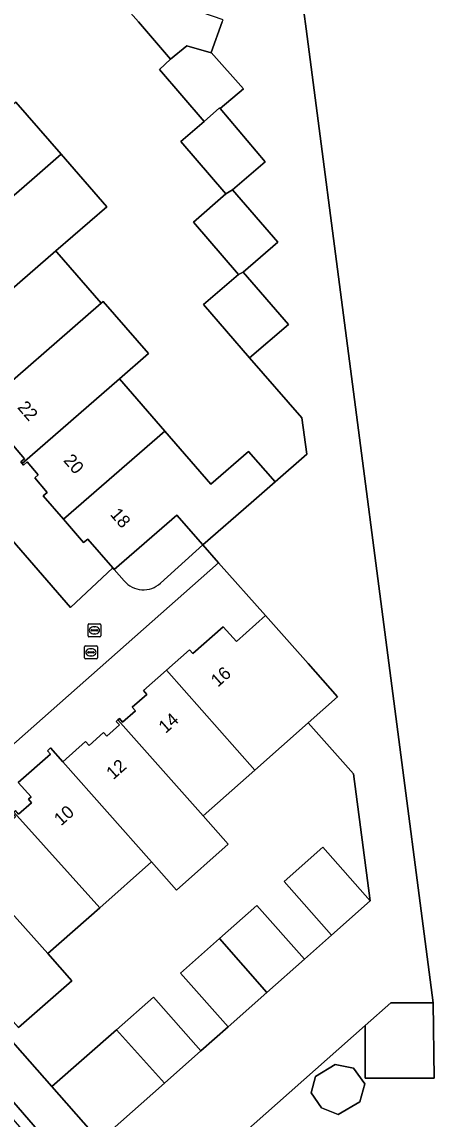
# Model space of a CAD drawing. Extents: x 157320 to 158835, y 386650 to 388491.
# Drawn here: x 157753.1 to 157785.2, y 387914.5 to 388000 of the extents above; entities that cross this region are included whole.
import ezdxf

# ---------------------------------------------------------------- set-up
doc = ezdxf.new("R2010")
doc.units = 0
for name, color, linetype in [('IMGEO_Erf', 7, 'Continuous'), ('IMGEO_Hek', 7, 'Continuous'), ('IMGEO_Kolk', 7, 'Continuous'), ('IMGEO_Muur', 7, 'Continuous'), ('IMGEO_Pand', 7, 'Continuous'), ('IMGEO_Pand_nummerreeks', 7, 'Continuous'), ('IMGEO_Rijbaan_lokaal_open', 7, 'Continuous'), ('IMGEO_Rioolput', 7, 'Continuous'), ('IMGEO_Voetpad_open', 7, 'Continuous')]:
    doc.layers.add(name, color=color, linetype=linetype)

msp = doc.modelspace()

# ---------------------------------------------------------------- linework, layer by layer
at = {"layer": 'IMGEO_Erf'}
for points in [[(157774.71, 388003.535), (157775.241, 387999.465), (157785.141, 387923.554), (157785.22, 387917.69), (157779.859, 387917.69), (157779.859, 387921.796), (157765.27, 387908.887), (157758.341, 387909.006), (157748.065, 387920.822), (157744.463, 387924.81), (157738.505, 387931.409), (157717.988, 387913.247)], [(157752.624, 387993.752), (157756.156, 387989.68), (157759.702, 387985.591), (157755.724, 387982.145), (157755.811, 387982.045), (157759.257, 387978.072), (157759.421, 387978.214), (157762.951, 387974.144), (157760.684, 387972.178), (157764.227, 387968.092), (157767.804, 387963.968), (157770.757, 387966.529), (157772.82, 387964.15), (157775.302, 387966.302), (157774.898, 387969.131), (157770.84, 387973.81), (157767.256, 387977.972), (157769.973, 387980.312), (157766.454, 387984.398), (157768.997, 387986.588), (157765.479, 387990.675), (157767.295, 387992.238), (157763.809, 387996.287), (157764.669, 387997.094), (157762.167, 388000)], [(157745.758, 387967.175), (157756.882, 387954.369), (157760.174, 387957.443), (157758.218, 387959.701), (157757.901, 387959.426), (157756.324, 387961.246), (157754.751, 387963.062), (157755.068, 387963.337), (157754.086, 387964.47), (157754.366, 387964.713), (157753.502, 387965.711), (157753.222, 387965.468), (157753.112, 387965.594), (157753.012, 387965.71), (157753.292, 387965.953), (157752.421, 387966.958)], [(157763.883, 387956.254), (157767.19, 387959.25), (157765.177, 387961.57), (157760.28, 387957.32), (157761.064, 387956.447)], [(157752.832, 387938.266), (157753.836, 387939.153), (157753.59, 387939.43), (157753.8, 387939.616), (157752.807, 387940.74), (157755.303, 387942.945), (157755.072, 387943.208), (157755.32, 387943.427), (157756.273, 387942.35), (157758.054, 387943.925), (157758.325, 387943.617), (157759.456, 387944.617), (157759.702, 387944.34), (157760.691, 387945.214), (157760.445, 387945.491), (157760.578, 387945.608), (157760.685, 387945.703), (157760.931, 387945.426), (157761.935, 387946.314), (157761.689, 387946.591), (157762.828, 387947.597), (157762.557, 387947.905), (157764.35, 387949.49), (157766.145, 387951.078), (157766.416, 387950.77), (157768.78, 387952.86), (157769.819, 387951.702), (157772.09, 387953.74), (157768.419, 387957.84), (157741.631, 387934.174)], [(157749.293, 387923.987), (157755.427, 387917.028), (157760.454, 387921.459), (157763.335, 387923.998), (157767.041, 387919.813), (157769.164, 387921.693), (157765.458, 387925.878), (157768.487, 387928.56), (157771.407, 387931.146), (157775.113, 387926.961), (157777.236, 387928.84), (157773.53, 387933.026), (157776.542, 387935.689), (157780.24, 387931.5), (157778.949, 387941.398), (157775.416, 387945.385), (157771.246, 387941.69), (157767.219, 387938.121), (157769.177, 387935.912), (157765.142, 387932.337), (157763.185, 387934.546), (157759.15, 387930.971), (157755.116, 387927.396), (157756.979, 387925.276), (157752.829, 387921.629)]]:
    msp.add_lwpolyline(points, dxfattribs=at)
msp.add_lwpolyline([(157777.502, 387918.742), (157778.929, 387918.459), (157779.826, 387917.238), (157779.435, 387915.836), (157777.738, 387914.859), (157776.455, 387915.368), (157775.63, 387916.541), (157775.984, 387917.824)], close=True, dxfattribs=at)
msp.add_arc((157762.565, 387957.691), 1.95, 219.65627, 312.51056, dxfattribs=at)
at = {"layer": 'IMGEO_Hek'}
for points in [[(157775.241, 387999.465), (157774.71, 388003.535)], [(157770.84, 387973.81), (157774.898, 387969.131), (157775.302, 387966.302), (157772.82, 387964.15)], [(157775.416, 387945.385), (157778.949, 387941.398), (157780.24, 387931.5)], [(157775.113, 387926.961), (157777.236, 387928.84)], [(157779.859, 387921.796), (157765.27, 387908.887), (157757.225, 387909.025), (157747.36, 387920.2)], [(157767.041, 387919.813), (157769.164, 387921.693)]]:
    msp.add_lwpolyline(points, dxfattribs=at)
at = {"layer": 'IMGEO_Kolk'}
for p, q in [((157758.24, 387952.162), (157758.24, 387953.014)), ((157758.315, 387953.088), (157759.167, 387953.088)), ((157758.728, 387952.868), (157758.753, 387952.868)), ((157759.241, 387953.014), (157759.241, 387952.162)), ((157759.167, 387952.088), (157758.315, 387952.088)), ((157758.499, 387952.582), (157758.499, 387952.594)), ((157758.937, 387952.545), (157758.539, 387952.545)), ((157758.542, 387952.631), (157758.94, 387952.631)), ((157758.751, 387952.308), (157758.726, 387952.308)), ((157758.983, 387952.594), (157758.983, 387952.582))]:
    msp.add_line(p, q, dxfattribs=at)
for points in [[(157758.24, 387952.162), (157758.24, 387953.014)], [(157758.315, 387953.088), (157759.167, 387953.088)], [(157759.241, 387953.014), (157759.241, 387952.162)], [(157759.167, 387952.088), (157758.315, 387952.088)]]:
    msp.add_lwpolyline(points, dxfattribs=at)
for centre, radius, start, end in [((157758.317, 387953.012), 0.0765, 91.55205, 178.44795), ((157758.317, 387953.012), 0.0765, 91.55205, 178.44795), ((157759.165, 387953.012), 0.0765, 1.55205, 88.44795), ((157759.165, 387953.012), 0.0765, 1.55205, 88.44795), ((157758.317, 387952.164), 0.0765, 181.55205, 268.44795), ((157758.317, 387952.164), 0.0765, 181.55205, 268.44795), ((157758.539, 387952.591), 0.0403, 85.87752, 175.75265), ((157758.536, 387952.581), 0.0366, 178.93798, 274.71019), ((157758.94, 387952.588), 0.043, 264.86636, 352.45326), ((157758.944, 387952.593), 0.0386, 1.73085, 96.63898), ((157759.165, 387952.164), 0.0765, 271.55205, 358.44795), ((157759.165, 387952.164), 0.0765, 271.55205, 358.44795)]:
    msp.add_arc(centre, radius, start, end, dxfattribs=at)
for centre, major_axis, ratio, start_param, end_param in [((157758.727, 387952.588), (-0.387, 0.002), 0.722429, 4.712389, 7.853982), ((157758.752, 387952.588), (-0.39, 0.002), 0.717154, 1.570796, 4.712389)]:
    msp.add_ellipse(centre, major_axis=major_axis, ratio=ratio, start_param=start_param, end_param=end_param, dxfattribs=at)
at = {"layer": 'IMGEO_Muur'}
msp.add_lwpolyline([(157775.241, 387999.465), (157785.141, 387923.554)], dxfattribs=at)
at = {"layer": 'IMGEO_Pand'}
for points in [[(157761.174, 388001.154), (157762.167, 388000), (157764.669, 387997.094), (157765.951, 387998.136), (157767.832, 387997.572), (157767.85, 387997.62), (157768.712, 388000), (157768.77, 388000.16), (157764.303, 388001.722), (157764.284, 388001.668), (157762.459, 388002.266)], [(157767.85, 387997.62), (157767.832, 387997.572), (157765.951, 387998.136), (157764.669, 387997.094), (157763.809, 387996.287), (157767.295, 387992.238), (157768.501, 387993.29), (157768.543, 387993.242), (157770.36, 387994.78)], [(157742.726, 387985.202), (157742.855, 387985.053), (157743.135, 387985.296), (157744, 387984.299), (157743.72, 387984.056), (157744.704, 387982.924), (157744.395, 387982.656), (157745.96, 387980.852), (157753.857, 387987.695), (157756.156, 387989.68), (157752.624, 387993.752), (157750.328, 387991.765)], [(157768.997, 387986.588), (157769.517, 387986.901), (157772.05, 387989.1), (157768.543, 387993.242), (157768.501, 387993.29), (157767.295, 387992.238), (157765.479, 387990.675)], [(157755.724, 387982.145), (157759.702, 387985.591), (157756.156, 387989.68), (157753.857, 387987.695), (157745.96, 387980.852), (157747.541, 387979.03), (157747.85, 387979.298), (157748.839, 387978.158), (157749.119, 387978.401), (157750.01, 387977.373), (157750.098, 387977.272)], [(157770.338, 387980.489), (157773.05, 387982.83), (157769.517, 387986.901), (157768.997, 387986.588), (157766.454, 387984.398), (157769.973, 387980.312)], [(157755.811, 387982.045), (157755.724, 387982.145), (157750.098, 387977.272), (157746.04, 387973.757), (157746.15, 387973.631), (157746.43, 387973.874), (157747.288, 387972.883), (157747.008, 387972.64), (157747.996, 387971.499), (157747.687, 387971.231), (157749.28, 387969.392), (157759.257, 387978.072)], [(157770.338, 387980.489), (157769.973, 387980.312), (157767.256, 387977.972), (157770.84, 387973.81), (157773.86, 387976.41)], [(157753.112, 387965.594), (157760.684, 387972.178), (157762.951, 387974.144), (157759.421, 387978.214), (157759.257, 387978.072), (157749.28, 387969.392), (157750.837, 387967.596), (157751.146, 387967.864), (157752.141, 387966.715), (157752.421, 387966.958), (157753.292, 387965.953), (157753.012, 387965.71)], [(157753.112, 387965.594), (157753.222, 387965.468), (157753.502, 387965.711), (157754.366, 387964.713), (157754.086, 387964.47), (157755.068, 387963.337), (157754.751, 387963.062), (157756.324, 387961.246), (157764.227, 387968.092), (157760.684, 387972.178)], [(157764.227, 387968.092), (157756.324, 387961.246), (157757.901, 387959.426), (157758.218, 387959.701), (157760.174, 387957.443), (157760.28, 387957.32), (157765.177, 387961.57), (157767.19, 387959.25), (157770.962, 387962.533), (157772.82, 387964.15), (157770.757, 387966.529), (157767.804, 387963.968)], [(157764.35, 387949.49), (157771.246, 387941.69), (157775.416, 387945.385), (157777.69, 387947.4), (157775.4, 387949.992), (157772.09, 387953.74), (157769.819, 387951.702), (157768.78, 387952.86), (157766.416, 387950.77), (157766.145, 387951.078)], [(157771.246, 387941.69), (157764.35, 387949.49), (157762.557, 387947.905), (157762.828, 387947.597), (157761.689, 387946.591), (157761.935, 387946.314), (157760.931, 387945.426), (157760.685, 387945.703), (157760.578, 387945.608), (157767.219, 387938.121)], [(157763.185, 387934.546), (157765.142, 387932.337), (157769.177, 387935.912), (157767.219, 387938.121), (157760.578, 387945.608), (157760.445, 387945.491), (157760.691, 387945.214), (157759.702, 387944.34), (157759.456, 387944.617), (157758.325, 387943.617), (157758.054, 387943.925), (157756.273, 387942.35)], [(157763.185, 387934.546), (157756.273, 387942.35), (157755.32, 387943.427), (157755.072, 387943.208), (157755.303, 387942.945), (157752.807, 387940.74), (157753.8, 387939.616), (157753.59, 387939.43), (157753.836, 387939.153), (157752.832, 387938.266), (157752.586, 387938.543), (157752.456, 387938.428), (157759.15, 387930.971)], [(157759.15, 387930.971), (157752.456, 387938.428), (157752.347, 387938.331), (157752.593, 387938.054), (157751.604, 387937.18), (157751.358, 387937.457), (157750.226, 387936.456), (157749.955, 387936.764), (157748.138, 387935.158), (157755.116, 387927.396)], [(157746.359, 387933.585), (157746.63, 387933.277), (157744.27, 387931.19), (157747.605, 387927.464), (157750.09, 387924.689), (157750.962, 387923.715), (157752.829, 387921.629), (157756.979, 387925.276), (157755.116, 387927.396), (157748.138, 387935.158)], [(157777.236, 387928.84), (157780.24, 387931.5), (157776.542, 387935.689), (157773.53, 387933.026)], [(157768.487, 387928.56), (157772.193, 387924.375), (157775.113, 387926.961), (157771.407, 387931.146)], [(157768.487, 387928.56), (157765.458, 387925.878), (157769.164, 387921.693), (157772.193, 387924.375)], [(157764.197, 387917.295), (157767.041, 387919.813), (157763.335, 387923.998), (157760.454, 387921.459)], [(157785.141, 387923.554), (157781.846, 387923.554), (157779.859, 387921.796), (157779.859, 387917.69), (157785.22, 387917.69)], [(157764.197, 387917.295), (157760.454, 387921.459), (157755.427, 387917.028), (157758.47, 387913.59), (157759.89, 387913.48)], [(157775.984, 387917.824), (157775.63, 387916.541), (157776.455, 387915.368), (157777.738, 387914.859), (157779.435, 387915.836), (157779.826, 387917.238), (157778.929, 387918.459), (157777.502, 387918.742)]]:
    msp.add_lwpolyline(points, close=True, dxfattribs=at)
at = {"layer": 'IMGEO_Rijbaan_lokaal_open'}
for points in [[(157765.27, 387908.887), (157779.859, 387921.796), (157781.846, 387923.554), (157785.141, 387923.554), (157775.241, 387999.465), (157774.71, 388003.535)], [(157768.712, 388000), (157767.85, 387997.62), (157770.36, 387994.78), (157768.543, 387993.242), (157772.05, 387989.1), (157769.517, 387986.901), (157773.05, 387982.83), (157770.338, 387980.489), (157773.86, 387976.41), (157770.84, 387973.81), (157774.898, 387969.131), (157775.302, 387966.302), (157772.82, 387964.15), (157770.962, 387962.533), (157767.19, 387959.25), (157768.419, 387957.84), (157772.09, 387953.74), (157775.4, 387949.992), (157777.69, 387947.4), (157775.416, 387945.385), (157778.949, 387941.398), (157780.24, 387931.5), (157777.236, 387928.84), (157775.113, 387926.961), (157772.193, 387924.375), (157769.164, 387921.693), (157767.041, 387919.813), (157764.197, 387917.295), (157759.89, 387913.48)], [(157758.47, 387913.59), (157755.427, 387917.028), (157749.293, 387923.987), (157750.09, 387924.689), (157747.605, 387927.464), (157744.27, 387931.19), (157741.631, 387934.174), (157741.216, 387933.807), (157740.864, 387933.496), (157738.505, 387931.409), (157744.463, 387924.81), (157748.065, 387920.822), (157758.341, 387909.006)]]:
    msp.add_lwpolyline(points, dxfattribs=at)
at = {"layer": 'IMGEO_Rioolput'}
for p, q in [((157757.968, 387950.443), (157757.968, 387951.295)), ((157758.043, 387951.369), (157758.895, 387951.369)), ((157758.456, 387951.149), (157758.481, 387951.149)), ((157758.969, 387951.295), (157758.969, 387950.443)), ((157758.895, 387950.369), (157758.043, 387950.369)), ((157758.227, 387950.863), (157758.227, 387950.875)), ((157758.665, 387950.826), (157758.267, 387950.826)), ((157758.27, 387950.912), (157758.668, 387950.912)), ((157758.479, 387950.589), (157758.454, 387950.589)), ((157758.711, 387950.875), (157758.711, 387950.863))]:
    msp.add_line(p, q, dxfattribs=at)
for points in [[(157757.968, 387950.443), (157757.968, 387951.295)], [(157758.043, 387951.369), (157758.895, 387951.369)], [(157758.969, 387951.295), (157758.969, 387950.443)], [(157758.895, 387950.369), (157758.043, 387950.369)]]:
    msp.add_lwpolyline(points, dxfattribs=at)
for centre, radius, start, end in [((157758.045, 387951.293), 0.0765, 91.55205, 178.44795), ((157758.045, 387951.293), 0.0765, 91.55205, 178.44795), ((157758.893, 387951.293), 0.0765, 1.55205, 88.44795), ((157758.893, 387951.293), 0.0765, 1.55205, 88.44795), ((157758.045, 387950.445), 0.0765, 181.55205, 268.44795), ((157758.045, 387950.445), 0.0765, 181.55205, 268.44795), ((157758.267, 387950.872), 0.0403, 85.87752, 175.75265), ((157758.264, 387950.862), 0.0366, 178.93798, 274.71019), ((157758.668, 387950.869), 0.043, 264.86636, 352.45326), ((157758.672, 387950.874), 0.0386, 1.73085, 96.63898), ((157758.893, 387950.445), 0.0765, 271.55205, 358.44795), ((157758.893, 387950.445), 0.0765, 271.55205, 358.44795)]:
    msp.add_arc(centre, radius, start, end, dxfattribs=at)
for centre, major_axis, ratio, start_param, end_param in [((157758.455, 387950.869), (-0.387, 0.002), 0.722429, 4.712389, 7.853982), ((157758.48, 387950.869), (-0.39, 0.002), 0.717154, 1.570796, 4.712389)]:
    msp.add_ellipse(centre, major_axis=major_axis, ratio=ratio, start_param=start_param, end_param=end_param, dxfattribs=at)
at = {"layer": 'IMGEO_Voetpad_open'}
for points in [[(157761.064, 387956.447), (157760.28, 387957.32), (157760.174, 387957.443), (157756.882, 387954.369), (157745.758, 387967.175), (157743.333, 387966.168), (157747.441, 387955.898)], [(157768.419, 387957.84), (157767.19, 387959.25), (157763.883, 387956.254)], [(157744.64, 387940.253), (157739.524, 387935.748), (157740.22, 387934.933), (157741.216, 387933.807), (157741.631, 387934.174), (157768.419, 387957.84)]]:
    msp.add_lwpolyline(points, dxfattribs=at)
msp.add_arc((157762.565, 387957.691), 1.95, 219.65627, 312.51056, dxfattribs=at)

# ---------------------------------------------------------------- texts
at = {"layer": 'IMGEO_Pand_nummerreeks'}
for s, rotation, p in [('22', 310.90515, (157752.686, 387969.934)), ('20', 310.90515, (157756.272, 387965.795)), ('18', 310.90515, (157759.914, 387961.591)), ('16', 41.48032, (157768.363, 387948.113)), ('14', 41.48032, (157764.286, 387944.508)), ('12', 41.48032, (157760.207, 387940.901)), ('10', 41.48032, (157756.133, 387937.301))]:
    msp.add_text(s, height=1, rotation=rotation, dxfattribs=at).set_placement(p)

doc.saveas('drawing.dxf')
